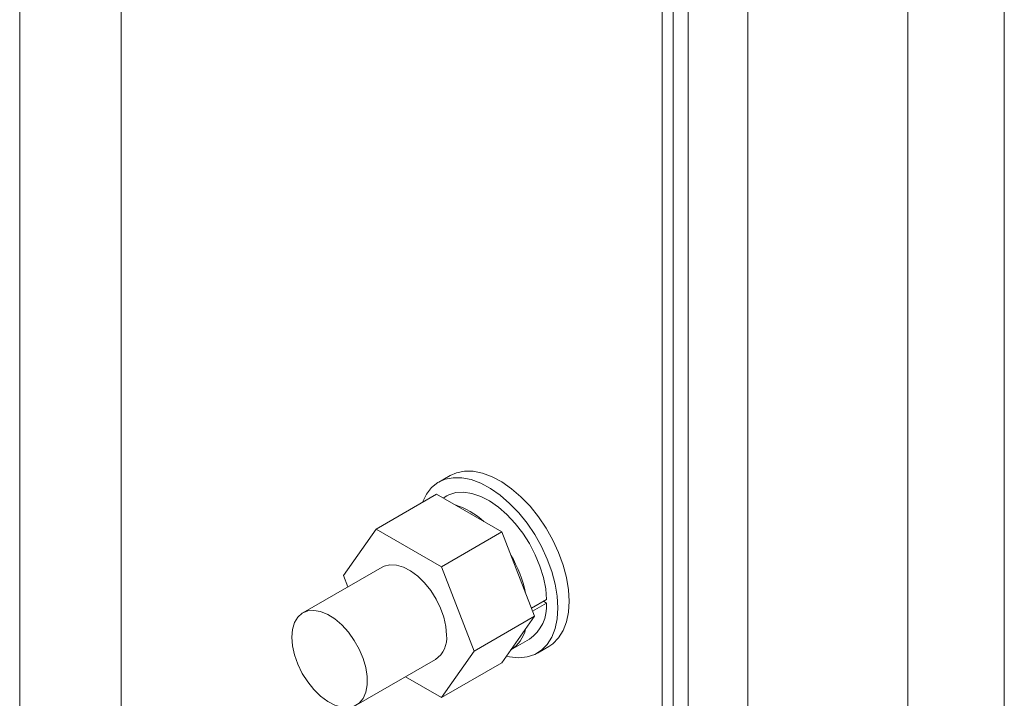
# Model space of a CAD drawing. Header units: millimetres. Extents: x 525 to 29324, y 175 to 20618.
# Tile 544 of 588: x 27274 to 27458, y 14244 to 14371. Entities that reach past the tile are written whole.
import ezdxf

# ---------------------------------------------------------------- set-up
doc = ezdxf.new("R2010")
doc.units = ezdxf.units.MM
doc.linetypes.add('SLD-Continua', pattern=[0])

msp = doc.modelspace()

# ---------------------------------------------------------------- linework, layer by layer
at = {"color": 7, "linetype": 'SLD-Continua', "lineweight": 18, "ltscale": 35}
for p, q in [((27440.26, 14113.22), (27440.26, 14971.72)), ((27410.26, 14963.74), (27410.26, 14113.22)), ((27458.34, 14943.97), (27458.34, 14085.47)), ((27399.1, 14144.45), (27399.1, 14916.17)), ((27399.1, 14144.45), (27399.1, 14916.17)), ((27399.1, 14144.45), (27399.1, 14916.17)), ((27399.1, 14144.45), (27399.1, 14916.17)), ((27399.1, 14144.45), (27399.1, 14916.17)), ((27399.1, 14144.45), (27399.1, 14916.17)), ((27399.1, 14144.45), (27399.1, 14916.17)), ((27399.1, 14144.45), (27399.1, 14916.17)), ((27399.1, 14144.45), (27399.1, 14916.17)), ((27396.31, 14146.05), (27396.31, 14914.57)), ((27396.31, 14146.05), (27396.31, 14914.57)), ((27396.31, 14146.05), (27396.31, 14914.57)), ((27396.31, 14146.05), (27396.31, 14914.57)), ((27396.31, 14146.05), (27396.31, 14914.57)), ((27396.31, 14146.05), (27396.31, 14914.57)), ((27396.31, 14146.05), (27396.31, 14914.57)), ((27396.31, 14146.05), (27396.31, 14914.57)), ((27396.31, 14146.05), (27396.31, 14914.57)), ((27394.26, 14913.38), (27394.26, 14148.91)), ((27394.26, 14913.38), (27394.26, 14148.91)), ((27394.26, 14913.38), (27394.26, 14148.91)), ((27394.26, 14913.38), (27394.26, 14148.91)), ((27394.26, 14913.38), (27394.26, 14148.91)), ((27394.26, 14913.38), (27394.26, 14148.91)), ((27394.26, 14913.38), (27394.26, 14148.91)), ((27394.26, 14913.38), (27394.26, 14148.91)), ((27394.26, 14913.38), (27394.26, 14148.91)), ((27292.84, 14205.74), (27292.84, 14828.72)), ((27292.84, 14205.74), (27292.84, 14828.72)), ((27292.84, 14205.74), (27292.84, 14828.72)), ((27292.84, 14205.74), (27292.84, 14828.72)), ((27292.84, 14205.74), (27292.84, 14828.72)), ((27292.84, 14205.74), (27292.84, 14828.72)), ((27292.84, 14205.74), (27292.84, 14828.72)), ((27292.84, 14205.74), (27292.84, 14828.72)), ((27292.84, 14205.74), (27292.84, 14828.72)), ((27273.86, 14216.7), (27273.86, 14817.77)), ((27273.86, 14216.7), (27273.86, 14817.77)), ((27273.86, 14216.7), (27273.86, 14817.77)), ((27273.86, 14216.7), (27273.86, 14817.77)), ((27273.86, 14216.7), (27273.86, 14817.77)), ((27273.86, 14216.7), (27273.86, 14817.77)), ((27273.86, 14216.7), (27273.86, 14817.77)), ((27273.86, 14216.7), (27273.86, 14817.77)), ((27273.86, 14216.7), (27273.86, 14817.77)), ((27354.49, 14285.37), (27352.37, 14284.15)), ((27354.49, 14285.37), (27352.37, 14284.15)), ((27354.49, 14285.37), (27352.37, 14284.15)), ((27351.96, 14281.87), (27340.65, 14275.34)), ((27351.96, 14281.87), (27340.65, 14275.34)), ((27351.96, 14281.87), (27340.65, 14275.34)), ((27351.96, 14281.87), (27364.21, 14274.8)), ((27351.96, 14281.87), (27364.21, 14274.8)), ((27351.96, 14281.87), (27364.21, 14274.8)), ((27353.87, 14281.55), (27353.19, 14281.16)), ((27353.87, 14281.55), (27353.19, 14281.16)), ((27353.87, 14281.55), (27353.19, 14281.16)), ((27334.52, 14266.62), (27340.65, 14275.34)), ((27334.52, 14266.62), (27340.65, 14275.34)), ((27334.52, 14266.62), (27340.65, 14275.34)), ((27340.65, 14275.34), (27352.89, 14268.27)), ((27340.65, 14275.34), (27352.89, 14268.27)), ((27340.65, 14275.34), (27352.89, 14268.27)), ((27364.21, 14274.8), (27352.89, 14268.27)), ((27364.21, 14274.8), (27352.89, 14268.27)), ((27364.21, 14274.8), (27352.89, 14268.27)), ((27364.21, 14274.8), (27370.33, 14259.01)), ((27364.21, 14274.8), (27370.33, 14259.01)), ((27364.21, 14274.8), (27370.33, 14259.01)), ((27341.77, 14268.21), (27326.92, 14259.64)), ((27341.77, 14268.21), (27326.92, 14259.64)), ((27341.77, 14268.21), (27326.92, 14259.64)), ((27352.89, 14268.27), (27359.02, 14252.48)), ((27352.89, 14268.27), (27359.02, 14252.48)), ((27352.89, 14268.27), (27359.02, 14252.48)), ((27335.34, 14264.5), (27334.52, 14266.62)), ((27335.34, 14264.5), (27334.52, 14266.62)), ((27335.34, 14264.5), (27334.52, 14266.62)), ((27372.58, 14262.13), (27369.76, 14260.5)), ((27372.58, 14262.13), (27369.76, 14260.5)), ((27372.58, 14262.13), (27369.76, 14260.5)), ((27372.58, 14261.47), (27369.96, 14259.96)), ((27372.58, 14261.47), (27369.96, 14259.96)), ((27372.58, 14261.47), (27369.96, 14259.96)), ((27372.58, 14261.47), (27372.01, 14261.8)), ((27372.58, 14261.47), (27372.01, 14261.8)), ((27372.58, 14261.47), (27372.01, 14261.8)), ((27370.33, 14259.01), (27359.02, 14252.48)), ((27370.33, 14259.01), (27359.02, 14252.48)), ((27370.33, 14259.01), (27359.02, 14252.48)), ((27370.33, 14259.01), (27364.21, 14250.3)), ((27370.33, 14259.01), (27364.21, 14250.3)), ((27370.33, 14259.01), (27364.21, 14250.3)), ((27365.89, 14252.69), (27369.37, 14254.7)), ((27365.89, 14252.69), (27369.37, 14254.7)), ((27365.89, 14252.69), (27369.37, 14254.7)), ((27370.87, 14252.1), (27372.99, 14253.32)), ((27370.87, 14252.1), (27372.99, 14253.32)), ((27370.87, 14252.1), (27372.99, 14253.32)), ((27359.02, 14252.48), (27352.89, 14243.77)), ((27359.02, 14252.48), (27352.89, 14243.77)), ((27359.02, 14252.48), (27352.89, 14243.77)), ((27336.92, 14242.32), (27351.77, 14250.89)), ((27336.92, 14242.32), (27351.77, 14250.89)), ((27336.92, 14242.32), (27351.77, 14250.89)), ((27364.21, 14250.3), (27352.89, 14243.77)), ((27364.21, 14250.3), (27352.89, 14243.77)), ((27364.21, 14250.3), (27352.89, 14243.77)), ((27352.89, 14243.77), (27346.16, 14247.65)), ((27352.89, 14243.77), (27346.16, 14247.65)), ((27352.89, 14243.77), (27346.16, 14247.65))]:
    msp.add_line(p, q, dxfattribs=at)
at = {"color": 7, "linetype": 'SLD-Continua', "lineweight": 18, "ltscale": 35, "flags": 128}
for points in [[(27349.31, 14280.34), (27349.33, 14280.38), (27350.07, 14281.88), (27351.04, 14283.11), (27352.21, 14284.05), (27353.57, 14284.68), (27355.08, 14284.98), (27356.72, 14284.96), (27358.45, 14284.61), (27360.25, 14283.94), (27362.08, 14282.96), (27363.89, 14281.69), (27365.66, 14280.16), (27367.35, 14278.39), (27368.93, 14276.43), (27370.37, 14274.3), (27371.64, 14272.05), (27372.71, 14269.73), (27373.57, 14267.37), (27374.19, 14265.03), (27374.57, 14262.75), (27374.7, 14260.57)], [(27349.31, 14280.34), (27349.33, 14280.38), (27350.07, 14281.88), (27351.04, 14283.11), (27352.21, 14284.05), (27353.57, 14284.68), (27355.08, 14284.98), (27356.72, 14284.96), (27358.45, 14284.61), (27360.25, 14283.94), (27362.08, 14282.96), (27363.89, 14281.69), (27365.66, 14280.16), (27367.35, 14278.39), (27368.93, 14276.43), (27370.37, 14274.3), (27371.64, 14272.05), (27372.71, 14269.73), (27373.57, 14267.37), (27374.19, 14265.03), (27374.57, 14262.75), (27374.7, 14260.57)], [(27349.31, 14280.34), (27349.33, 14280.38), (27350.07, 14281.88), (27351.04, 14283.11), (27352.21, 14284.05), (27353.57, 14284.68), (27355.08, 14284.98), (27356.72, 14284.96), (27358.45, 14284.61), (27360.25, 14283.94), (27362.08, 14282.96), (27363.89, 14281.69), (27365.66, 14280.16), (27367.35, 14278.39), (27368.93, 14276.43), (27370.37, 14274.3), (27371.64, 14272.05), (27372.71, 14269.73), (27373.57, 14267.37), (27374.19, 14265.03), (27374.57, 14262.75), (27374.7, 14260.57)], [(27354.49, 14285.37), (27355.69, 14285.9), (27357.2, 14286.21), (27358.84, 14286.18), (27360.58, 14285.83), (27362.37, 14285.16), (27364.2, 14284.18), (27366.01, 14282.91), (27367.78, 14281.38), (27369.48, 14279.62), (27371.06, 14277.65), (27372.49, 14275.52), (27373.76, 14273.27), (27374.83, 14270.95), (27375.69, 14268.59), (27376.32, 14266.25), (27376.69, 14263.97), (27376.82, 14261.8)], [(27354.49, 14285.37), (27355.69, 14285.9), (27357.2, 14286.21), (27358.84, 14286.18), (27360.58, 14285.83), (27362.37, 14285.16), (27364.2, 14284.18), (27366.01, 14282.91), (27367.78, 14281.38), (27369.48, 14279.62), (27371.06, 14277.65), (27372.49, 14275.52), (27373.76, 14273.27), (27374.83, 14270.95), (27375.69, 14268.59), (27376.32, 14266.25), (27376.69, 14263.97), (27376.82, 14261.8)], [(27354.49, 14285.37), (27355.69, 14285.9), (27357.2, 14286.21), (27358.84, 14286.18), (27360.58, 14285.83), (27362.37, 14285.16), (27364.2, 14284.18), (27366.01, 14282.91), (27367.78, 14281.38), (27369.48, 14279.62), (27371.06, 14277.65), (27372.49, 14275.52), (27373.76, 14273.27), (27374.83, 14270.95), (27375.69, 14268.59), (27376.32, 14266.25), (27376.69, 14263.97), (27376.82, 14261.8)], [(27353.87, 14281.55), (27354.27, 14281.76), (27355.59, 14282.17), (27357.04, 14282.27), (27358.6, 14282.03), (27360.23, 14281.48), (27361.89, 14280.62), (27363.55, 14279.47), (27365.16, 14278.06), (27366.69, 14276.42), (27368.1, 14274.59), (27369.37, 14272.61), (27370.45, 14270.52), (27371.33, 14268.38), (27371.99, 14266.24), (27372.41, 14264.14), (27372.58, 14262.13)], [(27353.87, 14281.55), (27354.27, 14281.76), (27355.59, 14282.17), (27357.04, 14282.27), (27358.6, 14282.03), (27360.23, 14281.48), (27361.89, 14280.62), (27363.55, 14279.47), (27365.16, 14278.06), (27366.69, 14276.42), (27368.1, 14274.59), (27369.37, 14272.61), (27370.45, 14270.52), (27371.33, 14268.38), (27371.99, 14266.24), (27372.41, 14264.14), (27372.58, 14262.13)], [(27353.87, 14281.55), (27354.27, 14281.76), (27355.59, 14282.17), (27357.04, 14282.27), (27358.6, 14282.03), (27360.23, 14281.48), (27361.89, 14280.62), (27363.55, 14279.47), (27365.16, 14278.06), (27366.69, 14276.42), (27368.1, 14274.59), (27369.37, 14272.61), (27370.45, 14270.52), (27371.33, 14268.38), (27371.99, 14266.24), (27372.41, 14264.14), (27372.58, 14262.13)], [(27341.77, 14268.21), (27342.14, 14268.4), (27343.23, 14268.67), (27344.46, 14268.6), (27345.76, 14268.22), (27347.11, 14267.52), (27348.44, 14266.53), (27349.71, 14265.29), (27350.87, 14263.84), (27351.89, 14262.23), (27352.72, 14260.53), (27353.33, 14258.8), (27353.71, 14257.09), (27353.84, 14255.47)], [(27341.77, 14268.21), (27342.14, 14268.4), (27343.23, 14268.67), (27344.46, 14268.6), (27345.76, 14268.22), (27347.11, 14267.52), (27348.44, 14266.53), (27349.71, 14265.29), (27350.87, 14263.84), (27351.89, 14262.23), (27352.72, 14260.53), (27353.33, 14258.8), (27353.71, 14257.09), (27353.84, 14255.47)], [(27341.77, 14268.21), (27342.14, 14268.4), (27343.23, 14268.67), (27344.46, 14268.6), (27345.76, 14268.22), (27347.11, 14267.52), (27348.44, 14266.53), (27349.71, 14265.29), (27350.87, 14263.84), (27351.89, 14262.23), (27352.72, 14260.53), (27353.33, 14258.8), (27353.71, 14257.09), (27353.84, 14255.47)], [(27376.82, 14261.8), (27376.69, 14259.77), (27376.32, 14257.93), (27375.69, 14256.31), (27374.83, 14254.94), (27373.76, 14253.85), (27372.99, 14253.32)], [(27376.82, 14261.8), (27376.69, 14259.77), (27376.32, 14257.93), (27375.69, 14256.31), (27374.83, 14254.94), (27373.76, 14253.85), (27372.99, 14253.32)], [(27376.82, 14261.8), (27376.69, 14259.77), (27376.32, 14257.93), (27375.69, 14256.31), (27374.83, 14254.94), (27373.76, 14253.85), (27372.99, 14253.32)], [(27324.85, 14255.06), (27324.98, 14253.44), (27325.36, 14251.74), (27325.97, 14250), (27326.8, 14248.3), (27327.82, 14246.7), (27328.98, 14245.25), (27330.25, 14244.01), (27331.58, 14243.02), (27332.93, 14242.32), (27334.23, 14241.93), (27335.46, 14241.87), (27336.55, 14242.14), (27337.48, 14242.73), (27338.21, 14243.61), (27338.71, 14244.77), (27338.96, 14246.14), (27338.96, 14247.7), (27338.71, 14249.37), (27338.21, 14251.1), (27337.48, 14252.82), (27336.55, 14254.48), (27335.46, 14256.01), (27334.23, 14257.37), (27332.93, 14258.49), (27331.58, 14259.33), (27330.25, 14259.88), (27328.98, 14260.11), (27327.82, 14260), (27326.8, 14259.57), (27325.97, 14258.83), (27325.36, 14257.81), (27324.98, 14256.54), (27324.85, 14255.06)], [(27324.85, 14255.06), (27324.98, 14253.44), (27325.36, 14251.74), (27325.97, 14250), (27326.8, 14248.3), (27327.82, 14246.7), (27328.98, 14245.25), (27330.25, 14244.01), (27331.58, 14243.02), (27332.93, 14242.32), (27334.23, 14241.93), (27335.46, 14241.87), (27336.55, 14242.14), (27337.48, 14242.73), (27338.21, 14243.61), (27338.71, 14244.77), (27338.96, 14246.14), (27338.96, 14247.7), (27338.71, 14249.37), (27338.21, 14251.1), (27337.48, 14252.82), (27336.55, 14254.48), (27335.46, 14256.01), (27334.23, 14257.37), (27332.93, 14258.49), (27331.58, 14259.33), (27330.25, 14259.88), (27328.98, 14260.11), (27327.82, 14260), (27326.8, 14259.57), (27325.97, 14258.83), (27325.36, 14257.81), (27324.98, 14256.54), (27324.85, 14255.06)], [(27324.85, 14255.06), (27324.98, 14253.44), (27325.36, 14251.74), (27325.97, 14250), (27326.8, 14248.3), (27327.82, 14246.7), (27328.98, 14245.25), (27330.25, 14244.01), (27331.58, 14243.02), (27332.93, 14242.32), (27334.23, 14241.93), (27335.46, 14241.87), (27336.55, 14242.14), (27337.48, 14242.73), (27338.21, 14243.61), (27338.71, 14244.77), (27338.96, 14246.14), (27338.96, 14247.7), (27338.71, 14249.37), (27338.21, 14251.1), (27337.48, 14252.82), (27336.55, 14254.48), (27335.46, 14256.01), (27334.23, 14257.37), (27332.93, 14258.49), (27331.58, 14259.33), (27330.25, 14259.88), (27328.98, 14260.11), (27327.82, 14260), (27326.8, 14259.57), (27325.97, 14258.83), (27325.36, 14257.81), (27324.98, 14256.54), (27324.85, 14255.06)], [(27374.7, 14260.57), (27374.57, 14258.54), (27374.19, 14256.7), (27373.57, 14255.08), (27372.71, 14253.71), (27371.64, 14252.63), (27370.37, 14251.84), (27368.93, 14251.38), (27367.35, 14251.23), (27365.66, 14251.42), (27365.09, 14251.55)], [(27374.7, 14260.57), (27374.57, 14258.54), (27374.19, 14256.7), (27373.57, 14255.08), (27372.71, 14253.71), (27371.64, 14252.63), (27370.37, 14251.84), (27368.93, 14251.38), (27367.35, 14251.23), (27365.66, 14251.42), (27365.09, 14251.55)], [(27374.7, 14260.57), (27374.57, 14258.54), (27374.19, 14256.7), (27373.57, 14255.08), (27372.71, 14253.71), (27371.64, 14252.63), (27370.37, 14251.84), (27368.93, 14251.38), (27367.35, 14251.23), (27365.66, 14251.42), (27365.09, 14251.55)]]:
    msp.add_lwpolyline(points, dxfattribs=at)
at = {"color": 7, "linetype": 'SLD-Continua', "lineweight": 18, "ltscale": 1225}
for centre, radius, start, end in [((27350.93, 14265.93), 14.67, 47.455, 72.5626), ((27350.93, 14265.93), 14.67, 47.455, 72.5626), ((27350.93, 14265.93), 14.67, 47.455, 72.5626), ((27344.65, 14258.13), 24.56, 12.2623, 30.1475), ((27344.65, 14258.13), 24.56, 12.2623, 30.1475), ((27344.65, 14258.13), 24.56, 12.2623, 30.1475), ((27365.02, 14260.9), 7.58, 305.0033, 4.3095), ((27365.02, 14260.9), 7.58, 305.0033, 4.3095), ((27365.02, 14260.9), 7.58, 305.0033, 4.3095), ((27349.05, 14254.88), 4.82, 304.2441, 7.0634), ((27349.05, 14254.88), 4.82, 304.2441, 7.0634), ((27349.05, 14254.88), 4.82, 304.2441, 7.0634), ((27362.34, 14258.12), 6.49, 302.562, 346.605), ((27362.34, 14258.12), 6.49, 302.562, 346.605), ((27362.34, 14258.12), 6.49, 302.562, 346.605)]:
    msp.add_arc(centre, radius, start, end, dxfattribs=at)

doc.saveas('drawing.dxf')
